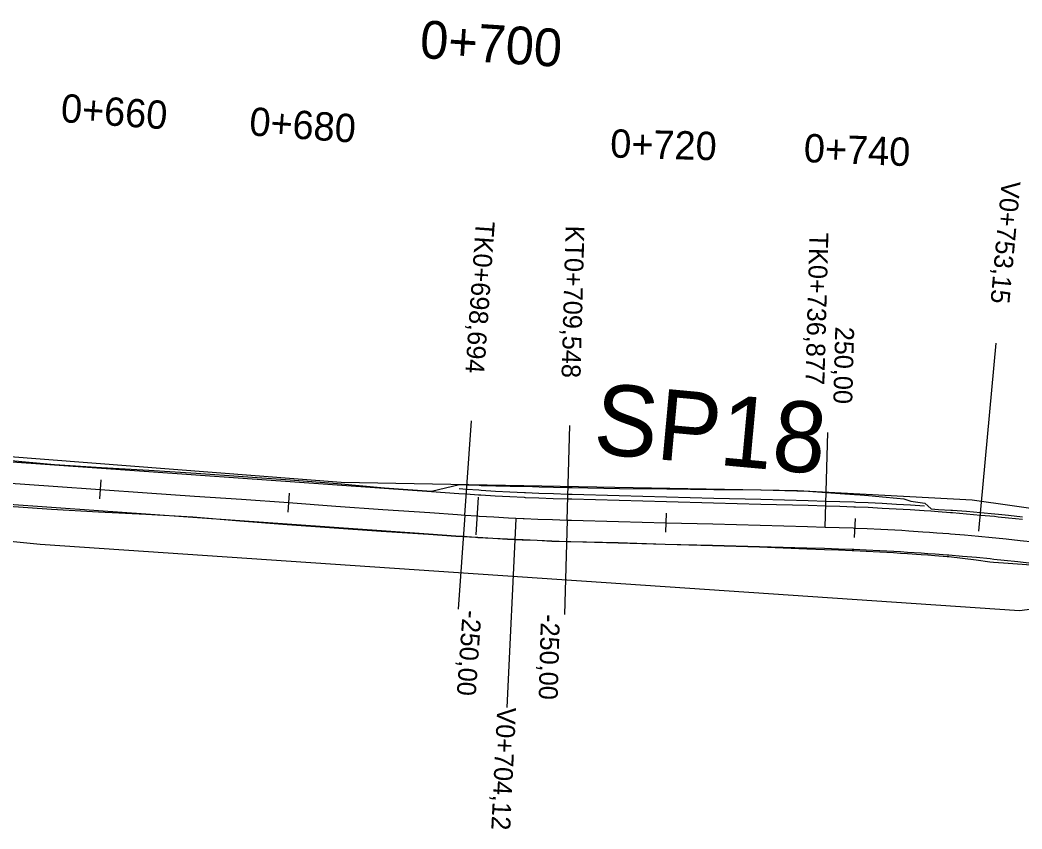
# Model space of a CAD drawing. Extents: x -636600 to -628587, y -1090963 to -1085869.
# Drawn here: x -634634.5 to -634528.5, y -1089739.2 to -1089653.5 of the extents above; entities that cross this region are included whole.
import ezdxf

# ---------------------------------------------------------------- set-up
doc = ezdxf.new("R2010")
doc.units = 0
for name, color, linetype in [('01_PARCELY_NÁVRH_PC', 7, 'Continuous'), ('03_PC_OBJEKTY_NÁVRH', 7, 'Continuous'), ('dno příkopu', 7, 'Continuous'), ('HEKTOMETRY100', 7, 'Continuous'), ('HEKTOMETRY20', 7, 'Continuous'), ('HL_BODY', 7, 'Continuous'), ('POLOMERY', 7, 'Continuous'), ('situace_osa', 7, 'Continuous'), ('situace_těleso', 7, 'Continuous'), ('situace_vozovka', 7, 'Continuous'), ('VRCHOLY', 7, 'Continuous')]:
    doc.layers.add(name, color=color, linetype=linetype)

msp = doc.modelspace()

# ---------------------------------------------------------------- linework, layer by layer
at = {"layer": '01_PARCELY_NÁVRH_PC'}
msp.add_lwpolyline([(-634672.02, -1089696.95), (-634600.53, -1089702.47), (-634552.21, -1089703.37), (-634533.75, -1089704.33), (-634516.53, -1089706.78), (-634515.07, -1089714.29), (-634528.72, -1089716.11), (-634632.39, -1089709.08), (-634670.1, -1089705.31)], dxfattribs=at)
at = {"layer": 'dno příkopu'}
msp.add_lwpolyline([(-634588.03, -1089703.16), (-634587.26, -1089703.22), (-634585.97, -1089703.3), (-634585.73, -1089703.32), (-634584.2, -1089703.41), (-634582.67, -1089703.5), (-634581.14, -1089703.57), (-634581.03, -1089703.58), (-634579.6, -1089703.64), (-634578.07, -1089703.69), (-634576.54, -1089703.74), (-634576.09, -1089703.75), (-634571.09, -1089703.88), (-634566.09, -1089704.02), (-634561.09, -1089704.15), (-634556.09, -1089704.29), (-634551.09, -1089704.42), (-634549.22, -1089704.47), (-634547.73, -1089704.52), (-634546.23, -1089704.57), (-634546.06, -1089704.58), (-634544.74, -1089704.64), (-634543.25, -1089704.71), (-634541.76, -1089704.79), (-634541.01, -1089704.83), (-634540.26, -1089704.88), (-634538.77, -1089704.97)], dxfattribs=at)
at = {"layer": 'HEKTOMETRY100'}
msp.add_lwpolyline([(-634586.02, -1089704.05), (-634586.28, -1089708.04)], dxfattribs=at)
at = {"layer": 'HEKTOMETRY20'}
for points in [[(-634625.98, -1089702.24), (-634626.12, -1089704.23)], [(-634606.03, -1089703.65), (-634606.17, -1089705.64)], [(-634566.14, -1089705.77), (-634566.19, -1089707.77)], [(-634546.13, -1089706.33), (-634546.21, -1089708.33)]]:
    msp.add_lwpolyline(points, dxfattribs=at)
at = {"layer": 'HL_BODY'}
for points in [[(-634587.45, -1089705.96), (-634586.75, -1089695.98)], [(-634576.61, -1089706.49), (-634576.34, -1089696.49)], [(-634549.29, -1089707.22), (-634549.02, -1089697.23)]]:
    msp.add_lwpolyline(points, dxfattribs=at)
at = {"layer": 'POLOMERY'}
for points in [[(-634549.29, -1089707.22), (-634549.02, -1089697.23)], [(-634587.45, -1089705.96), (-634588.16, -1089715.93)], [(-634576.61, -1089706.49), (-634576.88, -1089716.48)]]:
    msp.add_lwpolyline(points, dxfattribs=at)
at = {"layer": 'situace_osa'}
msp.add_lwpolyline([(-634636.03, -1089702.53), (-634631.04, -1089702.89), (-634626.05, -1089703.24), (-634621.06, -1089703.59), (-634616.07, -1089703.94), (-634611.09, -1089704.29), (-634606.1, -1089704.64), (-634601.11, -1089705), (-634596.12, -1089705.35), (-634591.14, -1089705.7), (-634588.22, -1089705.9), (-634587.45, -1089705.96), (-634586.15, -1089706.05), (-634585.91, -1089706.06), (-634584.36, -1089706.16), (-634582.81, -1089706.24), (-634581.26, -1089706.32), (-634581.16, -1089706.32), (-634579.71, -1089706.38), (-634578.16, -1089706.44), (-634576.61, -1089706.49), (-634576.16, -1089706.5), (-634571.16, -1089706.63), (-634566.16, -1089706.77), (-634561.17, -1089706.9), (-634556.17, -1089707.04), (-634551.17, -1089707.17), (-634549.29, -1089707.22), (-634547.82, -1089707.27), (-634546.34, -1089707.32), (-634546.17, -1089707.33), (-634544.86, -1089707.38), (-634543.39, -1089707.45), (-634541.91, -1089707.53), (-634541.18, -1089707.57), (-634540.44, -1089707.62), (-634538.96, -1089707.72), (-634538.26, -1089707.77), (-634537.49, -1089707.82), (-634536.19, -1089707.92), (-634536.01, -1089707.94), (-634534.54, -1089708.06), (-634533.07, -1089708.19), (-634531.6, -1089708.33), (-634531.21, -1089708.37), (-634530.13, -1089708.48), (-634528.66, -1089708.64), (-634527.19, -1089708.8)], dxfattribs=at)
at = {"layer": 'situace_těleso'}
for points in [[(-634635.86, -1089700.16), (-634630.88, -1089700.6), (-634625.89, -1089700.93), (-634620.89, -1089701.21), (-634615.9, -1089701.52), (-634610.92, -1089701.86), (-634605.93, -1089702.23), (-634600.94, -1089702.63), (-634595.96, -1089703.06), (-634590.98, -1089703.42), (-634588, -1089702.71), (-634587.23, -1089702.74), (-634585.94, -1089702.8), (-634585.7, -1089702.81), (-634584.17, -1089702.86), (-634582.64, -1089702.89), (-634581.1, -1089702.91), (-634581, -1089702.91), (-634579.58, -1089702.96), (-634578.05, -1089703.01), (-634576.52, -1089703.04), (-634576.07, -1089703.05), (-634571.07, -1089703.13), (-634566.07, -1089703.19), (-634561.07, -1089703.25), (-634556.07, -1089703.3), (-634551.07, -1089703.43), (-634549.19, -1089703.56), (-634547.7, -1089703.66), (-634546.2, -1089703.78), (-634546.03, -1089703.79), (-634544.71, -1089703.9), (-634543.21, -1089704.03), (-634541.72, -1089704.17), (-634540.98, -1089704.24), (-634540.24, -1089704.47), (-634538.75, -1089704.7), (-634538.09, -1089705.3), (-634537.3, -1089705.35), (-634535.99, -1089705.44), (-634535.81, -1089705.45), (-634534.33, -1089705.55), (-634532.84, -1089705.67), (-634531.35, -1089705.83), (-634530.96, -1089705.87), (-634529.87, -1089705.98), (-634528.39, -1089706.15)], [(-634527.48, -1089711.25), (-634528.94, -1089711.15), (-634530.4, -1089711.05), (-634531.47, -1089710.98), (-634531.85, -1089710.93), (-634533.3, -1089710.73), (-634534.76, -1089710.55), (-634536.21, -1089710.38), (-634536.38, -1089710.37), (-634537.67, -1089710.26), (-634538.44, -1089710.19), (-634539.13, -1089710.17), (-634540.59, -1089710.06), (-634541.32, -1089710.02), (-634542.05, -1089709.97), (-634543.51, -1089709.88), (-634544.97, -1089709.81), (-634546.27, -1089709.75), (-634546.43, -1089709.74), (-634547.9, -1089709.68), (-634549.36, -1089709.63), (-634551.23, -1089709.56), (-634556.23, -1089709.37), (-634561.23, -1089709.21), (-634566.22, -1089709.06), (-634571.22, -1089708.9), (-634576.22, -1089708.78), (-634576.67, -1089708.78), (-634578.24, -1089708.74), (-634579.8, -1089708.66), (-634581.26, -1089708.58), (-634581.36, -1089708.57), (-634582.93, -1089708.5), (-634584.49, -1089708.43), (-634586.05, -1089708.35), (-634586.3, -1089708.34), (-634587.61, -1089708.26), (-634588.39, -1089708.21), (-634591.3, -1089708.02), (-634596.29, -1089707.69), (-634601.28, -1089707.35), (-634606.26, -1089706.98), (-634611.25, -1089706.6), (-634616.23, -1089706.19), (-634621.23, -1089705.9), (-634626.22, -1089705.65), (-634631.21, -1089705.36), (-634636.2, -1089705)]]:
    msp.add_lwpolyline(points, dxfattribs=at)
at = {"layer": 'situace_vozovka'}
for points in [[(-634635.87, -1089700.29), (-634630.88, -1089700.64), (-634625.89, -1089700.99), (-634620.9, -1089701.34), (-634615.92, -1089701.7), (-634610.93, -1089702.05), (-634605.94, -1089702.4), (-634600.95, -1089702.75), (-634595.97, -1089703.1), (-634590.98, -1089703.45), (-634588.06, -1089703.66), (-634587.29, -1089703.71), (-634586, -1089703.8), (-634585.76, -1089703.82), (-634584.23, -1089703.91), (-634582.69, -1089704), (-634581.16, -1089704.07), (-634581.05, -1089704.08), (-634579.62, -1089704.14), (-634578.09, -1089704.19), (-634576.55, -1089704.24), (-634576.1, -1089704.25), (-634571.1, -1089704.38), (-634566.1, -1089704.52), (-634561.1, -1089704.65), (-634556.11, -1089704.79), (-634551.11, -1089704.92), (-634549.23, -1089704.97), (-634547.74, -1089705.02), (-634546.25, -1089705.07), (-634546.08, -1089705.08), (-634544.76, -1089705.13), (-634543.27, -1089705.21), (-634541.78, -1089705.29), (-634541.04, -1089705.33), (-634540.3, -1089705.37), (-634538.81, -1089705.47), (-634538.1, -1089705.52), (-634537.32, -1089705.58), (-634536.01, -1089705.68), (-634535.83, -1089705.69), (-634534.35, -1089705.82), (-634532.86, -1089705.95), (-634531.38, -1089706.09), (-634530.99, -1089706.13), (-634529.9, -1089706.24), (-634528.41, -1089706.4)], [(-634636.18, -1089704.78), (-634631.2, -1089705.13), (-634626.21, -1089705.48), (-634621.22, -1089705.83), (-634616.23, -1089706.19), (-634611.25, -1089706.54), (-634606.26, -1089706.89), (-634601.27, -1089707.24), (-634596.28, -1089707.59), (-634591.29, -1089707.94), (-634588.38, -1089708.15), (-634587.61, -1089708.2), (-634586.3, -1089708.29), (-634586.05, -1089708.31), (-634584.49, -1089708.4), (-634582.93, -1089708.49), (-634581.36, -1089708.57), (-634581.26, -1089708.57), (-634579.8, -1089708.63), (-634578.24, -1089708.69), (-634576.67, -1089708.74), (-634576.22, -1089708.75), (-634571.22, -1089708.88), (-634566.22, -1089709.02), (-634561.23, -1089709.15), (-634556.23, -1089709.29), (-634551.23, -1089709.42), (-634549.35, -1089709.47), (-634547.89, -1089709.52), (-634546.43, -1089709.57), (-634546.26, -1089709.58), (-634544.96, -1089709.63), (-634543.5, -1089709.7), (-634542.04, -1089709.78), (-634541.31, -1089709.82), (-634540.58, -1089709.87), (-634539.12, -1089709.96), (-634538.42, -1089710.01), (-634537.65, -1089710.07), (-634536.37, -1089710.16), (-634536.19, -1089710.18), (-634534.74, -1089710.3), (-634533.28, -1089710.43), (-634531.82, -1089710.57), (-634531.43, -1089710.61), (-634530.36, -1089710.72), (-634528.91, -1089710.87), (-634527.45, -1089711.04)]]:
    msp.add_lwpolyline(points, dxfattribs=at)
at = {"layer": 'VRCHOLY'}
for points in [[(-634533.02, -1089707.66), (-634531.18, -1089687.75)], [(-634582.04, -1089706.34), (-634583.01, -1089726.32)]]:
    msp.add_lwpolyline(points, dxfattribs=at)

# ---------------------------------------------------------------- texts
at = {"layer": '03_PC_OBJEKTY_NÁVRH'}
msp.add_text('SP18', height=7.5, rotation=354.7526, dxfattribs=at).set_placement((-634573.98, -1089699.41))
at = {"layer": 'HEKTOMETRY100'}
msp.add_text('0+700', height=4, rotation=356.2666, dxfattribs=at).set_placement((-634592.28, -1089657.55))
at = {"layer": 'HEKTOMETRY20'}
for s, rotation, p in [('0+660', 355.9672, (-634630.28, -1089664.34)), ('0+680', 355.9672, (-634610.33, -1089665.75)), ('0+720', 358.4548, (-634572.08, -1089668.1)), ('0+740', 357.739, (-634551.6, -1089668.58))]:
    msp.add_text(s, height=3, rotation=rotation, dxfattribs=at).set_placement(p)
at = {"layer": 'HL_BODY'}
for s, rotation, p in [('TK0+698,694', 265.9672, (-634586.26, -1089674.79)), ('KT0+709,548', 268.4548, (-634576.77, -1089675.29)), ('TK0+736,877', 268.4548, (-634550.95, -1089676.03))]:
    msp.add_text(s, height=2, rotation=rotation, dxfattribs=at).set_placement(p)
at = {"layer": 'POLOMERY'}
for s, rotation, p in [('250,00', 268.4548, (-634548.22, -1089685.99)), ('-250,00', 265.9672, (-634587.66, -1089715.97)), ('-250,00', 268.4548, (-634579.38, -1089716.42))]:
    msp.add_text(s, height=2, rotation=rotation, dxfattribs=at).set_placement(p)
at = {"layer": 'VRCHOLY'}
for s, rotation, p in [('V0+753,15', 264.7296, (-634530.6, -1089670.52)), ('V0+704,12', 267.211, (-634584.01, -1089726.27))]:
    msp.add_text(s, height=2, rotation=rotation, dxfattribs=at).set_placement(p)

doc.saveas('drawing.dxf')
